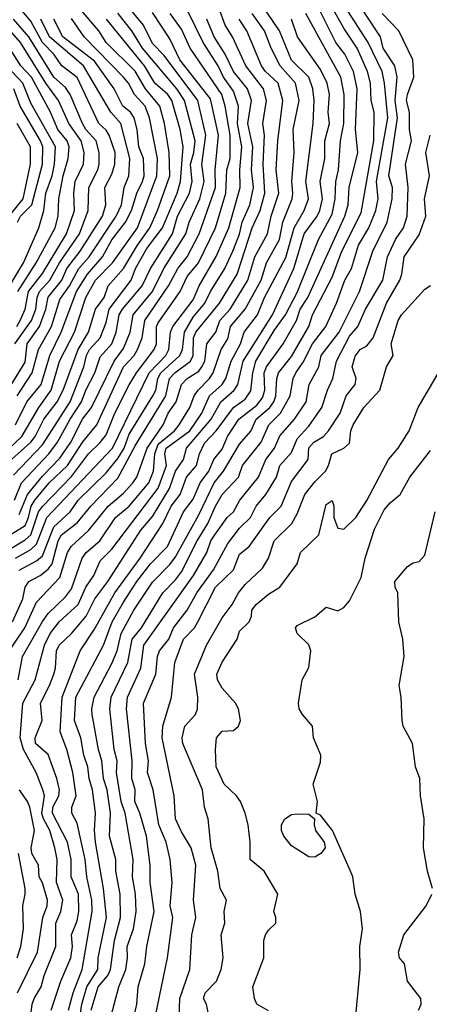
# Model space of a CAD drawing. Header units: metres. Extents: x -51132 to -49532, y -231222 to -229437.
# Tile 367 of 656: x -50695 to -50660, y -229819 to -229734. Entities that reach past the tile are written whole.
import ezdxf

# ---------------------------------------------------------------- set-up
doc = ezdxf.new("R2010")
doc.units = ezdxf.units.M
for name, color, linetype in [('CONTOUR_HALF', 8, 'Continuous'), ('CONTOUR_INDEX', 1, 'Continuous'), ('CONTOUR_INTER', 3, 'Continuous')]:
    doc.layers.add(name, color=color, linetype=linetype)

msp = doc.modelspace()

# ---------------------------------------------------------------- linework, layer by layer
at = {"layer": 'CONTOUR_HALF'}
for points, elevation in [([(-50695.08, -229776.493), (-50694.361, -229774.759), (-50693.08, -229773.189), (-50691.58, -229771.626), (-50690.631, -229770.259), (-50689.608, -229768.259), (-50688.85, -229767.259), (-50686.874, -229763.259), (-50686.08, -229762.162), (-50685.516, -229760.759), (-50685.256, -229759.259), (-50683.58, -229757.251), (-50682.605, -229755.259), (-50680.708, -229752.259), (-50680.415, -229751.259), (-50679.496, -229749.259), (-50679.119, -229747.759), (-50679.314, -229746.259), (-50678.972, -229743.759), (-50679.668, -229740.759), (-50682.58, -229736.884), (-50683.58, -229735.832), (-50684.362, -229734.259), (-50688.903, -229728.759)], 62.5), ([(-50688.878, -229819.259), (-50688.268, -229817.259), (-50687.434, -229816.259), (-50687.214, -229815.759), (-50686.866, -229813.259), (-50686.326, -229811.259), (-50686.382, -229809.259), (-50686.743, -229807.259), (-50686.73, -229806.259), (-50687.286, -229804.259), (-50687.191, -229802.259), (-50687.502, -229800.259), (-50687.819, -229799.259), (-50687.95, -229797.759), (-50688.244, -229796.759), (-50688.789, -229793.759), (-50688.814, -229793.259), (-50688.617, -229792.259), (-50687.08, -229789.358), (-50686.635, -229788.259), (-50686.281, -229786.759), (-50685.175, -229784.759), (-50683.58, -229782.323), (-50682.08, -229780.805), (-50681.58, -229780.141), (-50679.58, -229776.517), (-50678.243, -229773.759), (-50677.441, -229772.759), (-50676.08, -229770.424), (-50675.08, -229769.31), (-50674.619, -229768.259), (-50673.443, -229767.259), (-50673.11, -229766.759), (-50672.923, -229766.259), (-50672.843, -229764.759), (-50672.702, -229764.259), (-50671.58, -229762.849), (-50670.078, -229760.259), (-50669.767, -229759.259), (-50668.08, -229756.022), (-50667.228, -229753.759), (-50665.58, -229750.445), (-50664.469, -229744.259), (-50664.451, -229741.759), (-50664.697, -229740.759), (-50664.774, -229739.259), (-50665.028, -229738.259), (-50665.908, -229736.259), (-50667.08, -229734.53), (-50669.08, -229730.917)], 68.5), ([(-50685.266, -229820.259), (-50684.917, -229818.759), (-50684.807, -229817.259), (-50684.23, -229815.259), (-50684.074, -229813.759), (-50683.423, -229810.759), (-50683.783, -229808.259), (-50683.768, -229806.759), (-50684.106, -229804.259), (-50684.676, -229802.259), (-50685.096, -229801.259), (-50685.081, -229800.259), (-50685.356, -229799.259), (-50685.34, -229797.759), (-50685.827, -229793.259), (-50685.747, -229792.259), (-50684.587, -229789.759), (-50684.331, -229787.759), (-50680.053, -229781.759), (-50678.878, -229779.759), (-50678.534, -229778.759), (-50678.195, -229778.259), (-50677.139, -229776.759), (-50676.58, -229776.258), (-50676.039, -229775.259), (-50674.431, -229773.259), (-50673.81, -229771.759), (-50673.063, -229770.759), (-50672.58, -229769.708), (-50671.317, -229768.259), (-50670.317, -229766.759), (-50670.045, -229765.259), (-50669.218, -229763.759), (-50669.033, -229762.759), (-50667.476, -229760.759), (-50665.716, -229757.259), (-50664.554, -229753.759), (-50663.318, -229751.259), (-50662.882, -229749.259), (-50662.862, -229748.259), (-50663.169, -229747.259), (-50662.437, -229742.259), (-50662.65, -229740.759), (-50662.463, -229738.759), (-50662.666, -229737.759), (-50663.658, -229736.259), (-50663.9, -229735.259), (-50666.523, -229731.259)], 69.5), ([(-50696.08, -229779.592), (-50694.58, -229778.689), (-50694.08, -229778.251), (-50693.414, -229776.259), (-50693.08, -229775.794), (-50690.58, -229773.208), (-50689.101, -229771.259), (-50688.08, -229770.284), (-50687.58, -229769.629), (-50686.824, -229767.759), (-50685.58, -229765.288), (-50684.961, -229764.259), (-50683.447, -229762.259), (-50683.219, -229761.759), (-50683.225, -229760.259), (-50683.08, -229759.941), (-50681.197, -229757.259), (-50680.58, -229755.948), (-50679.594, -229754.759), (-50678.134, -229751.759), (-50677.247, -229748.759), (-50677.159, -229746.759), (-50676.879, -229745.759), (-50676.873, -229743.759), (-50677.305, -229741.259), (-50677.599, -229740.259), (-50680.327, -229736.259), (-50681.08, -229734.609), (-50682.056, -229733.259)], 63.5), ([(-50694.347, -229821.759), (-50693.952, -229818.759), (-50693.788, -229818.259), (-50693.177, -229817.259), (-50692.927, -229816.259), (-50691.92, -229813.759), (-50691.918, -229811.759), (-50691.483, -229810.759), (-50691.302, -229809.759), (-50691.852, -229808.259), (-50691.793, -229806.259), (-50692.003, -229805.259), (-50692.45, -229803.759), (-50692.994, -229802.759), (-50693.12, -229802.259), (-50692.907, -229800.759), (-50693.031, -229800.259), (-50693.611, -229798.759), (-50694.723, -229796.759), (-50694.987, -229795.759), (-50694.76, -229792.759), (-50693.713, -229790.759), (-50692.888, -229787.759), (-50692.404, -229786.759), (-50691.621, -229785.759), (-50689.996, -229784.259), (-50689.337, -229782.759), (-50688.631, -229781.759), (-50688.08, -229780.482), (-50687.08, -229779.487), (-50683.08, -229774.205), (-50682.377, -229772.259), (-50682.506, -229771.259), (-50682.408, -229770.759), (-50680.356, -229769.259), (-50679.325, -229767.759), (-50678.645, -229766.259), (-50677.553, -229765.259), (-50677.251, -229764.759), (-50676.797, -229763.259), (-50675.989, -229761.759), (-50675.667, -229760.759), (-50674.506, -229759.259), (-50673.923, -229757.759), (-50672.08, -229754.321), (-50671.347, -229751.759), (-50670.498, -229750.259), (-50670.122, -229749.259), (-50670.341, -229747.759), (-50669.721, -229742.759), (-50669.623, -229740.759), (-50669.731, -229739.759), (-50670.08, -229738.762), (-50671.58, -229737.271), (-50672.605, -229734.759), (-50674.08, -229732.604)], 66.5), ([(-50690.818, -229819.259), (-50690.41, -229817.759), (-50689.65, -229815.759), (-50688.774, -229810.759), (-50688.818, -229809.759), (-50689.257, -229807.759), (-50689.376, -229806.259), (-50690.08, -229803.134), (-50690.545, -229802.259), (-50690.539, -229801.759), (-50690.161, -229800.759), (-50690.453, -229798.759), (-50690.96, -229796.759), (-50691.558, -229795.259), (-50691.385, -229792.259), (-50689.826, -229788.259), (-50688.58, -229786.373), (-50686.832, -229783.259), (-50684.645, -229780.259), (-50682.695, -229777.259), (-50681.97, -229775.759), (-50681.186, -229774.759), (-50680.643, -229773.259), (-50679.794, -229772.259), (-50679.517, -229771.259), (-50679.08, -229770.34), (-50678.08, -229769.275), (-50676.58, -229767.266), (-50675.58, -229766.546), (-50675.08, -229765.833), (-50674.918, -229764.259), (-50674.673, -229763.259), (-50673.08, -229760.61), (-50672.113, -229759.259), (-50671.08, -229757.342), (-50669.242, -229752.759), (-50668.08, -229750.567), (-50667.82, -229749.259), (-50667.754, -229747.759), (-50667.517, -229746.759), (-50667.362, -229744.259), (-50667.055, -229742.759), (-50667.043, -229740.259), (-50667.316, -229738.759), (-50670.336, -229733.259)], 67.5), ([(-50696.442, -229771.259), (-50694.861, -229769.759), (-50693.399, -229767.259), (-50692.308, -229765.759), (-50691.594, -229763.259), (-50690.32, -229760.759), (-50689.334, -229757.759), (-50688.491, -229756.259), (-50687.037, -229754.759), (-50684.864, -229751.759), (-50683.2, -229747.259), (-50683.15, -229745.759), (-50683.842, -229742.259), (-50684.221, -229741.259), (-50685.118, -229740.259), (-50685.649, -229739.259), (-50686.08, -229738.765), (-50689.476, -229735.259), (-50690.58, -229733.684)], 60.5), ([(-50696.264, -229788.759), (-50694.582, -229786.259), (-50693.58, -229784.058), (-50691.58, -229781.927), (-50690.917, -229779.759), (-50690.61, -229779.259), (-50689.08, -229777.833), (-50687.399, -229775.759), (-50686.08, -229774.637), (-50685.28, -229773.759), (-50684.943, -229773.259), (-50684.052, -229770.759), (-50682.669, -229768.759), (-50682.232, -229767.759), (-50681.525, -229766.759), (-50681.078, -229765.259), (-50680.587, -229764.759), (-50679.58, -229764.113), (-50679.307, -229763.759), (-50679.071, -229763.259), (-50678.878, -229761.759), (-50678.103, -229760.759), (-50677.768, -229759.759), (-50676.878, -229758.759), (-50675.339, -229756.259), (-50674.746, -229754.259), (-50673.643, -229752.259), (-50673.337, -229750.759), (-50672.67, -229748.759), (-50672.899, -229746.759), (-50672.771, -229744.259), (-50672.325, -229740.759), (-50672.738, -229739.259), (-50673.82, -229738.259), (-50674.167, -229737.759), (-50675.424, -229734.759), (-50676.109, -229733.759)], 65.5), ([(-50695.47, -229761.759), (-50694.031, -229759.759), (-50693.652, -229758.759), (-50693.53, -229757.759), (-50693.321, -229757.259), (-50692.439, -229756.259), (-50691.594, -229754.759), (-50689.887, -229752.259), (-50689.134, -229750.259), (-50689.075, -229748.259), (-50688.283, -229746.759), (-50688.181, -229746.259), (-50688.183, -229745.259), (-50688.453, -229744.259), (-50689.33, -229743.259), (-50689.613, -229742.759), (-50690.677, -229740.259), (-50691.08, -229739.642), (-50692.106, -229738.759), (-50694.252, -229735.259), (-50695.58, -229733.756)], 58.5), ([(-50695.58, -229773.087), (-50693.08, -229770.475), (-50690.686, -229766.759), (-50689.51, -229763.759), (-50689.271, -229762.759), (-50689.015, -229762.259), (-50688.093, -229761.259), (-50687.58, -229759.91), (-50687.307, -229758.759), (-50685.428, -229756.259), (-50685.033, -229755.259), (-50684.08, -229753.548), (-50682.721, -229751.759), (-50681.438, -229748.759), (-50681.154, -229747.759), (-50680.939, -229744.759), (-50681.201, -229743.259), (-50681.903, -229740.759), (-50682.261, -229740.259), (-50683.374, -229739.259), (-50684.26, -229737.759), (-50687.535, -229733.759)], 61.5), ([(-50695.269, -229766.259), (-50693.963, -229764.259), (-50693.415, -229762.259), (-50692.304, -229760.259), (-50691.58, -229757.949), (-50690.726, -229756.759), (-50689.938, -229755.259), (-50689.044, -229754.259), (-50686.709, -229750.759), (-50686.26, -229749.759), (-50686.018, -229748.259), (-50685.613, -229747.259), (-50685.54, -229745.759), (-50686.324, -229742.759), (-50687.164, -229741.759), (-50689.545, -229737.759), (-50692.473, -229735.259), (-50693.225, -229733.759)], 59.5), ([(-50695.08, -229781.29), (-50693.58, -229780.477), (-50693.08, -229780.045), (-50692.08, -229777.562), (-50690.672, -229776.259), (-50689.99, -229775.259), (-50687.58, -229772.893), (-50686.58, -229771.661), (-50686.018, -229770.759), (-50685.58, -229769.559), (-50683.544, -229766.259), (-50683.296, -229765.759), (-50683.119, -229764.759), (-50682.852, -229764.259), (-50681.213, -229762.759), (-50680.988, -229762.259), (-50680.823, -229760.759), (-50680.08, -229759.45), (-50679.061, -229758.259), (-50678.585, -229757.259), (-50677.342, -229755.259), (-50676.645, -229753.759), (-50676.08, -229752.293), (-50675.83, -229751.259), (-50675.19, -229749.759), (-50674.848, -229748.259), (-50675.045, -229746.759), (-50674.932, -229744.759), (-50675.352, -229742.759), (-50675.046, -229740.759), (-50675.369, -229739.759), (-50676.588, -229738.259), (-50677.308, -229736.759), (-50678.242, -229735.259), (-50678.886, -229733.759)], 64.5), ([(-50695.202, -229757.259), (-50693.607, -229754.759), (-50691.99, -229751.759), (-50691.73, -229750.759), (-50691.649, -229749.259), (-50691.278, -229747.259), (-50690.845, -229745.759), (-50690.768, -229744.759), (-50690.945, -229744.259), (-50691.737, -229743.259), (-50692.376, -229741.759), (-50694.032, -229738.759), (-50694.933, -229737.759), (-50696.509, -229735.259)], 57.5), ([(-50695.229, -229751.259), (-50694.978, -229750.759), (-50693.985, -229749.759), (-50693.077, -229746.259), (-50693.055, -229744.759), (-50693.242, -229744.259), (-50694.99, -229741.259), (-50695.547, -229739.759)], 56.5), ([(-50681.317, -229820.759), (-50681.214, -229818.259), (-50680.344, -229815.759), (-50680.185, -229812.759), (-50679.842, -229811.259), (-50680.043, -229809.759), (-50679.843, -229806.759), (-50680.243, -229805.259), (-50681.08, -229803.887), (-50681.599, -229802.759), (-50681.719, -229800.759), (-50682.753, -229795.759), (-50682.698, -229794.759), (-50681.932, -229792.259), (-50681.66, -229789.259), (-50680.9, -229787.259), (-50679.961, -229786.259), (-50679.656, -229785.759), (-50678.154, -229782.759), (-50676.58, -229781.28), (-50676.08, -229779.905), (-50675.236, -229779.259), (-50673.462, -229776.759), (-50672.482, -229775.759), (-50671.58, -229773.635), (-50670.152, -229771.759), (-50670.08, -229770.738), (-50669.651, -229770.259), (-50668.827, -229769.759), (-50668.4, -229769.259), (-50667.395, -229767.759), (-50666.854, -229766.259), (-50666.085, -229765.259), (-50665.998, -229764.759), (-50666.346, -229763.759), (-50666.08, -229762.822), (-50665.649, -229762.259), (-50665.08, -229761.922), (-50664.535, -229761.259), (-50663.376, -229758.259), (-50662.248, -229756.259), (-50662.07, -229755.759), (-50661.863, -229754.259), (-50660.58, -229752.366), (-50659.991, -229750.759), (-50660.112, -229749.259), (-50659.665, -229747.259), (-50659.978, -229745.259), (-50659.618, -229743.759)], 70.5), ([(-50673.58, -229819.329), (-50674.58, -229818.748), (-50674.787, -229818.259), (-50674.915, -229817.259), (-50673.956, -229814.759), (-50673.96, -229813.259), (-50673.839, -229812.759), (-50673.58, -229812.353), (-50672.928, -229811.759), (-50672.921, -229811.259), (-50673.12, -229810.759), (-50672.757, -229809.259), (-50673.947, -229807.259), (-50675.142, -229806.259), (-50675.16, -229804.759), (-50675.327, -229803.259), (-50675.58, -229802.267), (-50675.991, -229801.259), (-50676.329, -229800.759), (-50677.381, -229799.759), (-50678.077, -229798.259), (-50678.154, -229796.759), (-50678.057, -229795.759), (-50677.58, -229795.189), (-50676.58, -229795.13), (-50676.168, -229794.759), (-50675.97, -229794.259), (-50676.153, -229793.259), (-50676.424, -229792.759), (-50677.58, -229791.467), (-50677.976, -229790.759), (-50678.026, -229790.259), (-50677.58, -229789.248), (-50676.28, -229787.259), (-50676.08, -229786.571), (-50675.241, -229785.759), (-50675.041, -229785.259), (-50675.013, -229784.759), (-50674.629, -229784.259), (-50673.58, -229783.365), (-50672.58, -229782.752), (-50671.104, -229780.759), (-50670.802, -229779.759), (-50669.225, -229778.259), (-50668.58, -229775.625), (-50668.08, -229775.294), (-50667.943, -229775.759), (-50667.917, -229776.759), (-50667.58, -229777.664), (-50667.08, -229777.771), (-50666.037, -229776.759), (-50665.08, -229775.279), (-50663.224, -229771.759), (-50662.373, -229770.759), (-50661.434, -229769.259), (-50660.642, -229767.259), (-50658.904, -229764.259)], 71.5), ([(-50659.423, -229808.759), (-50659.837, -229807.259), (-50660.183, -229805.259), (-50660.124, -229802.759), (-50660.438, -229800.759), (-50660.518, -229799.259), (-50660.89, -229798.259), (-50661.153, -229796.259), (-50661.939, -229794.759), (-50662.028, -229794.259), (-50662.11, -229792.259), (-50662.291, -229791.259), (-50661.865, -229788.759), (-50661.966, -229787.259), (-50662.309, -229785.759), (-50662.42, -229783.259), (-50662.648, -229782.759), (-50662.664, -229782.259), (-50661.58, -229780.986), (-50661.08, -229780.648), (-50660.58, -229780.536), (-50660.08, -229780.011), (-50659.193, -229776.259)], 72.5), ([(-50695.256, -229814.759), (-50694.943, -229813.759), (-50694.714, -229812.259), (-50694.766, -229810.259), (-50694.569, -229809.259), (-50694.554, -229808.759), (-50695.138, -229805.759)], 65.5), ([(-50660.631, -229819.259), (-50660.386, -229818.759), (-50660.417, -229818.259), (-50661.58, -229816.765), (-50661.845, -229815.259), (-50662.249, -229814.759), (-50662.359, -229814.259), (-50661.887, -229812.759), (-50659.959, -229810.259), (-50659.477, -229809.259)], 72.5)]:
    msp.add_lwpolyline(points, dxfattribs=dict(at, elevation=elevation))
at = {"layer": 'CONTOUR_INDEX'}
for points, elevation in [([(-50695.653, -229785.759), (-50694.753, -229783.759), (-50694.58, -229782.756), (-50694.24, -229782.259), (-50693.279, -229781.759), (-50692.58, -229781.205), (-50692.242, -229780.759), (-50691.719, -229778.759), (-50691.418, -229778.259), (-50690.08, -229777.202), (-50688.893, -229775.759), (-50686.58, -229773.361), (-50685.08, -229770.565), (-50682.436, -229766.259), (-50682.108, -229764.759), (-50681.641, -229764.259), (-50680.312, -229763.259), (-50680.055, -229762.759), (-50680.049, -229761.259), (-50679.834, -229760.759), (-50677.794, -229758.259), (-50676.269, -229755.759), (-50674.968, -229751.759), (-50674.287, -229750.259), (-50673.872, -229748.759), (-50674.028, -229746.259), (-50673.911, -229743.759), (-50674.059, -229742.759), (-50673.749, -229740.759), (-50673.999, -229739.759), (-50675.515, -229737.759), (-50676.672, -229735.259), (-50677.297, -229734.259), (-50677.864, -229732.759)], 65), ([(-50683.311, -229819.759), (-50682.289, -229814.759), (-50681.825, -229811.259), (-50682.04, -229810.259), (-50681.875, -229808.259), (-50682.04, -229806.259), (-50682.391, -229804.759), (-50683.035, -229803.259), (-50683.506, -229800.259), (-50684.001, -229798.759), (-50683.922, -229797.759), (-50684.175, -229796.259), (-50684.367, -229792.759), (-50683.301, -229790.259), (-50683.139, -229788.759), (-50682.974, -229788.259), (-50682.181, -229787.259), (-50681.771, -229786.259), (-50680.587, -229784.759), (-50679.763, -229783.259), (-50678.314, -229781.259), (-50677.08, -229778.984), (-50676.08, -229777.674), (-50675.112, -229776.759), (-50674.639, -229775.759), (-50673.806, -229774.759), (-50672.868, -229773.259), (-50672.576, -229772.259), (-50671.58, -229771.141), (-50671.08, -229769.958), (-50670.08, -229768.869), (-50668.968, -229767.259), (-50668.484, -229765.759), (-50668.002, -229764.759), (-50667.686, -229763.259), (-50666.58, -229761.103), (-50665.846, -229760.259), (-50665.194, -229758.759), (-50663.709, -229756.259), (-50663.303, -229754.259), (-50662.611, -229752.759), (-50661.906, -229751.759), (-50661.612, -229750.759), (-50661.529, -229748.259), (-50661.757, -229746.259), (-50661.217, -229744.259), (-50661.396, -229743.259), (-50661.403, -229741.759), (-50661.653, -229740.759), (-50661.582, -229740.259), (-50661.02, -229738.759), (-50661.12, -229737.259), (-50662.307, -229734.759), (-50663.757, -229733.259)], 70), ([(-50695.402, -229768.759), (-50694.411, -229766.759), (-50693.196, -229765.259), (-50692.432, -229762.759), (-50691.468, -229760.759), (-50690.122, -229757.259), (-50689.2, -229755.759), (-50687.884, -229754.259), (-50687.08, -229752.796), (-50685.895, -229751.259), (-50685.399, -229750.259), (-50684.942, -229748.759), (-50684.432, -229747.759), (-50684.309, -229747.259), (-50684.346, -229745.759), (-50684.758, -229744.759), (-50684.901, -229743.259), (-50685.156, -229742.259), (-50685.479, -229741.759), (-50686.125, -229741.259), (-50686.876, -229739.759), (-50688.58, -229737.364), (-50691.301, -229735.259), (-50692.099, -229733.759)], 60)]:
    msp.add_lwpolyline(points, dxfattribs=dict(at, elevation=elevation))
at = {"layer": 'CONTOUR_INTER'}
for points, elevation in [([(-50698.08, -229769.01), (-50694.58, -229763.331), (-50694.396, -229761.759), (-50693.332, -229760.259), (-50692.783, -229758.759), (-50692.58, -229757.725), (-50691.41, -229756.259), (-50690.96, -229755.259), (-50689.808, -229753.759), (-50687.898, -229750.759), (-50687.614, -229749.759), (-50687.679, -229748.259), (-50687.08, -229747.131), (-50686.826, -229746.259), (-50686.812, -229745.259), (-50687.313, -229743.759), (-50687.58, -229743.338), (-50688.212, -229742.759), (-50690.08, -229738.766), (-50691.412, -229737.759), (-50692.079, -229736.759), (-50693.08, -229735.765), (-50694.08, -229733.915), (-50696.08, -229731.504)], 59), ([(-50687.145, -229819.759), (-50686.487, -229817.259), (-50685.891, -229815.759), (-50685.749, -229814.759), (-50685.77, -229813.759), (-50685.215, -229812.259), (-50684.994, -229810.759), (-50685.043, -229809.259), (-50685.294, -229807.759), (-50685.232, -229806.259), (-50685.941, -229802.259), (-50686.291, -229801.259), (-50686.694, -229798.759), (-50686.641, -229797.759), (-50686.875, -229796.759), (-50687.271, -229793.259), (-50687.145, -229792.259), (-50685.718, -229789.259), (-50685.328, -229787.259), (-50684.515, -229786.259), (-50682.699, -229783.259), (-50681.58, -229782.137), (-50681.08, -229781.425), (-50679.732, -229778.759), (-50678.791, -229777.259), (-50678.155, -229775.759), (-50677.577, -229774.759), (-50676.166, -229773.259), (-50675.805, -229772.259), (-50674.202, -229770.259), (-50673.54, -229768.759), (-50672.545, -229767.759), (-50671.712, -229766.259), (-50671.427, -229764.759), (-50671.206, -229764.259), (-50670.58, -229763.359), (-50669.766, -229761.759), (-50668.631, -229760.259), (-50667.702, -229758.259), (-50666.978, -229756.259), (-50666.419, -229755.259), (-50665.793, -229753.259), (-50664.899, -229751.759), (-50664.318, -229750.259), (-50664.106, -229749.259), (-50664.237, -229747.759), (-50664.173, -229747.259), (-50663.282, -229742.259), (-50663.558, -229739.259), (-50663.768, -229738.259), (-50664.971, -229735.759), (-50667.855, -229731.259)], 69), ([(-50696.688, -229778.759), (-50694.58, -229777.428), (-50694.282, -229776.759), (-50694.048, -229775.759), (-50693.737, -229775.259), (-50692.501, -229773.759), (-50690.924, -229772.259), (-50689.58, -229770.218), (-50688.388, -229768.759), (-50686.089, -229763.759), (-50685.152, -229762.759), (-50684.883, -229762.259), (-50684.482, -229761.259), (-50684.25, -229759.759), (-50682.206, -229756.759), (-50681.395, -229755.259), (-50680.588, -229754.259), (-50679.538, -229752.259), (-50678.155, -229748.259), (-50678.18, -229746.759), (-50677.881, -229743.759), (-50678.58, -229740.624), (-50681.225, -229737.259), (-50682.08, -229735.448), (-50683.58, -229733.178)], 63), ([(-50695.745, -229771.759), (-50694.08, -229770.251), (-50693.705, -229769.759), (-50692.944, -229768.259), (-50691.815, -229766.759), (-50691.3, -229765.759), (-50689.98, -229762.259), (-50689.093, -229760.759), (-50688.489, -229758.759), (-50687.742, -229757.759), (-50687.412, -229756.759), (-50686.08, -229755.263), (-50684.876, -229753.259), (-50683.806, -229751.759), (-50683.139, -229750.259), (-50682.093, -229747.259), (-50682.129, -229745.259), (-50682.546, -229742.759), (-50682.934, -229741.259), (-50684.183, -229739.759), (-50685.08, -229738.245), (-50687.578, -229735.759), (-50688.219, -229734.759), (-50689.913, -229732.759)], 61), ([(-50695.49, -229775.259), (-50694.868, -229773.759), (-50692.516, -229771.259), (-50691.784, -229770.259), (-50690.694, -229768.259), (-50689.699, -229766.759), (-50689.344, -229765.759), (-50688.56, -229764.259), (-50688.08, -229762.884), (-50687.079, -229761.759), (-50686.705, -229760.759), (-50686.462, -229759.259), (-50686.168, -229758.759), (-50684.472, -229756.759), (-50683.756, -229755.259), (-50681.858, -229752.259), (-50681.408, -229750.759), (-50680.383, -229748.759), (-50680.162, -229747.759), (-50680.294, -229746.259), (-50679.998, -229745.259), (-50679.894, -229744.259), (-50680.806, -229740.759), (-50681.476, -229739.759), (-50684.454, -229736.259), (-50685.355, -229734.759), (-50686.58, -229733.221)], 62), ([(-50695.393, -229780.259), (-50694.08, -229779.517), (-50693.58, -229779.054), (-50692.709, -229776.759), (-50687.028, -229770.759), (-50683.878, -229764.259), (-50682.424, -229762.759), (-50682.164, -229762.259), (-50682.017, -229760.759), (-50681.814, -229760.259), (-50680.08, -229757.973), (-50679.555, -229756.759), (-50678.08, -229754.24), (-50677.001, -229751.759), (-50676.002, -229748.259), (-50676.037, -229746.759), (-50675.855, -229744.759), (-50676.245, -229742.759), (-50676.162, -229741.259), (-50676.58, -229739.97), (-50677.448, -229738.759), (-50677.922, -229737.759), (-50679.208, -229735.759), (-50680.58, -229732.938)], 64), ([(-50695.17, -229790.759), (-50694.785, -229788.759), (-50693.08, -229785.726), (-50692.58, -229785.035), (-50691.08, -229783.582), (-50690.58, -229782.912), (-50689.656, -229780.259), (-50689.309, -229779.759), (-50688.123, -229778.759), (-50686.761, -229776.759), (-50685.58, -229775.773), (-50683.899, -229773.759), (-50683.478, -229772.759), (-50683.372, -229771.259), (-50683.08, -229770.429), (-50681.678, -229769.259), (-50681.266, -229768.759), (-50680.354, -229767.259), (-50679.978, -229766.259), (-50679.645, -229765.759), (-50678.655, -229764.759), (-50678.353, -229764.259), (-50677.643, -229762.259), (-50677.08, -229761.333), (-50676.847, -229760.259), (-50675.579, -229758.759), (-50674.207, -229756.259), (-50673.732, -229754.759), (-50672.618, -229752.759), (-50672.323, -229751.259), (-50671.535, -229749.259), (-50671.472, -229748.759), (-50671.56, -229747.759), (-50671.36, -229745.259), (-50671.427, -229743.259), (-50670.935, -229740.759), (-50671.228, -229739.259), (-50672.548, -229737.759), (-50673.327, -229736.259), (-50673.911, -229734.759), (-50674.983, -229733.259)], 66), ([(-50689.902, -229820.259), (-50689.687, -229818.759), (-50689.248, -229817.259), (-50688.309, -229815.759), (-50688.256, -229814.759), (-50687.544, -229811.259), (-50687.792, -229808.759), (-50688.506, -229804.759), (-50688.593, -229803.759), (-50688.503, -229802.259), (-50688.753, -229800.259), (-50689.043, -229799.259), (-50689.153, -229798.259), (-50689.503, -229797.259), (-50689.754, -229795.759), (-50690.308, -229794.259), (-50690.2, -229792.259), (-50687.801, -229787.759), (-50687.065, -229785.759), (-50686.08, -229784.044), (-50684.92, -229782.259), (-50683.761, -229780.759), (-50682.288, -229779.259), (-50680.896, -229776.259), (-50680.08, -229775.157), (-50679.462, -229773.759), (-50678.718, -229772.759), (-50678.289, -229771.759), (-50677.58, -229770.851), (-50677.092, -229769.759), (-50676.13, -229768.259), (-50674.58, -229767.049), (-50674.08, -229766.433), (-50673.892, -229765.759), (-50673.928, -229764.259), (-50673.739, -229763.759), (-50672.305, -229761.759), (-50671.151, -229759.759), (-50670.837, -229758.759), (-50670.164, -229757.759), (-50666.971, -229750.759), (-50666.699, -229749.759), (-50666.604, -229748.259), (-50665.859, -229745.259), (-50666.047, -229743.259), (-50665.919, -229739.759), (-50666.243, -229738.259), (-50666.977, -229736.759), (-50667.751, -229735.759), (-50669.241, -229732.759)], 68), ([(-50695.288, -229760.259), (-50694.994, -229759.759), (-50694.555, -229758.759), (-50694.277, -229757.259), (-50693.08, -229755.693), (-50691.007, -229752.259), (-50690.298, -229750.259), (-50690.354, -229748.759), (-50690.245, -229747.759), (-50689.531, -229746.259), (-50689.484, -229745.259), (-50689.721, -229744.259), (-50690.796, -229742.759), (-50691.683, -229740.759), (-50692.781, -229739.259), (-50694.974, -229735.759), (-50696.716, -229733.759)], 58), ([(-50692.308, -229819.259), (-50691.498, -229816.759), (-50690.623, -229814.759), (-50690.471, -229813.759), (-50690.572, -229812.759), (-50690.08, -229811.564), (-50689.922, -229810.759), (-50689.971, -229809.259), (-50690.602, -229807.759), (-50690.607, -229806.259), (-50690.917, -229804.759), (-50692.215, -229802.259), (-50692.17, -229801.759), (-50691.661, -229800.759), (-50691.599, -229800.259), (-50691.823, -229799.259), (-50692.58, -229797.189), (-50693.668, -229796.259), (-50693.715, -229795.759), (-50693.097, -229794.259), (-50693.243, -229792.759), (-50692.453, -229791.259), (-50692.079, -229790.259), (-50691.944, -229789.759), (-50691.873, -229788.259), (-50691.621, -229787.759), (-50690.58, -229786.773), (-50689.299, -229785.259), (-50688.554, -229783.759), (-50687.418, -229782.259), (-50684.58, -229777.852), (-50683.58, -229776.674), (-50682.111, -229774.259), (-50681.583, -229772.759), (-50680.891, -229771.759), (-50680.641, -229770.759), (-50678.519, -229768.259), (-50677.683, -229766.759), (-50676.54, -229765.759), (-50676.212, -229765.259), (-50675.749, -229763.259), (-50673.235, -229759.259), (-50671.393, -229755.259), (-50670.5, -229752.259), (-50669.374, -229750.759), (-50669.131, -229750.259), (-50668.907, -229749.259), (-50669.096, -229747.759), (-50668.712, -229745.759), (-50668.707, -229744.259), (-50668.301, -229742.759), (-50668.421, -229741.759), (-50668.305, -229740.259), (-50668.507, -229739.259), (-50669.08, -229738.09), (-50671.061, -229735.259), (-50671.596, -229733.759)], 67), ([(-50696.08, -229757.074), (-50694.712, -229754.759), (-50693.381, -229751.759), (-50692.942, -229750.259), (-50692.787, -229748.759), (-50692.246, -229747.259), (-50692.03, -229746.259), (-50691.949, -229744.759), (-50694.08, -229741.001), (-50694.766, -229739.259), (-50695.719, -229738.259)], 57), ([(-50695.936, -229750.759), (-50694.744, -229749.259), (-50694.108, -229746.259), (-50694.116, -229744.759), (-50695.248, -229742.759)], 56), ([(-50678.729, -229819.759), (-50678.923, -229818.759), (-50679.165, -229818.259), (-50679.043, -229817.759), (-50678.053, -229816.759), (-50677.642, -229815.759), (-50677.484, -229814.759), (-50677.657, -229812.759), (-50677.334, -229811.759), (-50677.392, -229810.759), (-50677.202, -229809.759), (-50677.747, -229808.759), (-50677.943, -229807.259), (-50678.514, -229805.259), (-50678.783, -229802.759), (-50679.086, -229801.759), (-50679.27, -229800.259), (-50680.967, -229796.259), (-50681.023, -229795.759), (-50680.781, -229794.759), (-50679.877, -229793.759), (-50679.7, -229793.259), (-50679.654, -229792.259), (-50679.941, -229790.259), (-50678.925, -229787.759), (-50677.58, -229785.395), (-50676.71, -229784.259), (-50676.162, -229783.259), (-50675.58, -229782.53), (-50674.08, -229781.129), (-50673.561, -229780.259), (-50673.091, -229778.759), (-50671.549, -229777.259), (-50671.08, -229776.434), (-50670.422, -229774.759), (-50669.58, -229773.668), (-50668.647, -229772.759), (-50668.38, -229772.259), (-50668.112, -229771.259), (-50667.077, -229770.759), (-50666.58, -229770.336), (-50666.462, -229769.259), (-50666.259, -229768.759), (-50665.339, -229767.259), (-50663.96, -229765.759), (-50663.374, -229763.759), (-50662.8, -229762.759), (-50662.977, -229761.759), (-50662.384, -229759.759), (-50662.08, -229759.272), (-50660.08, -229757.044), (-50659.58, -229756.742)], 71), ([(-50666.042, -229819.759), (-50665.655, -229815.759), (-50665.673, -229813.759), (-50665.455, -229812.259), (-50665.631, -229810.759), (-50666.078, -229809.259), (-50666.285, -229807.759), (-50666.478, -229807.259), (-50668.056, -229803.759), (-50669.08, -229802.442), (-50669.446, -229802.259), (-50669.34, -229801.259), (-50669.702, -229799.759), (-50669.08, -229797.856), (-50669.043, -229797.259), (-50669.676, -229795.759), (-50669.77, -229794.759), (-50670.642, -229793.759), (-50670.919, -229793.259), (-50670.981, -229792.759), (-50670.649, -229790.759), (-50670.08, -229789.682), (-50669.901, -229788.259), (-50670.08, -229787.742), (-50671.081, -229786.759), (-50671.248, -229786.259), (-50671.08, -229786.057), (-50669.58, -229785.312), (-50668.58, -229784.482), (-50667.58, -229784.795), (-50667.08, -229784.525), (-50666.58, -229783.933), (-50665.58, -229781.937), (-50665.23, -229780.259), (-50664.425, -229777.759), (-50663.58, -229776.099), (-50663.08, -229775.494), (-50662.211, -229774.759), (-50661.383, -229773.259), (-50659.58, -229770.958)], 72), ([(-50695.216, -229817.759), (-50693.498, -229814.259), (-50693.031, -229811.259), (-50692.667, -229810.259), (-50692.636, -229809.759), (-50693.08, -229808.268), (-50693.35, -229807.759), (-50693.405, -229806.759), (-50693.996, -229805.759), (-50694.035, -229805.259), (-50693.759, -229803.759), (-50694.174, -229801.759), (-50694.373, -229801.259), (-50695.051, -229800.259)], 66), ([(-50672.169, -229802.759), (-50671.58, -229802.374), (-50671.08, -229802.319), (-50670.08, -229802.349), (-50669.585, -229802.759), (-50669.637, -229803.259), (-50669.518, -229803.759), (-50668.763, -229804.759), (-50668.683, -229805.259), (-50669.056, -229805.759), (-50669.58, -229806.059), (-50670.08, -229806.038), (-50671.58, -229805.088), (-50672.241, -229804.259), (-50672.438, -229803.759), (-50672.439, -229803.259), (-50672.169, -229802.759)], 72)]:
    msp.add_lwpolyline(points, dxfattribs=dict(at, elevation=elevation))

doc.saveas('drawing.dxf')
